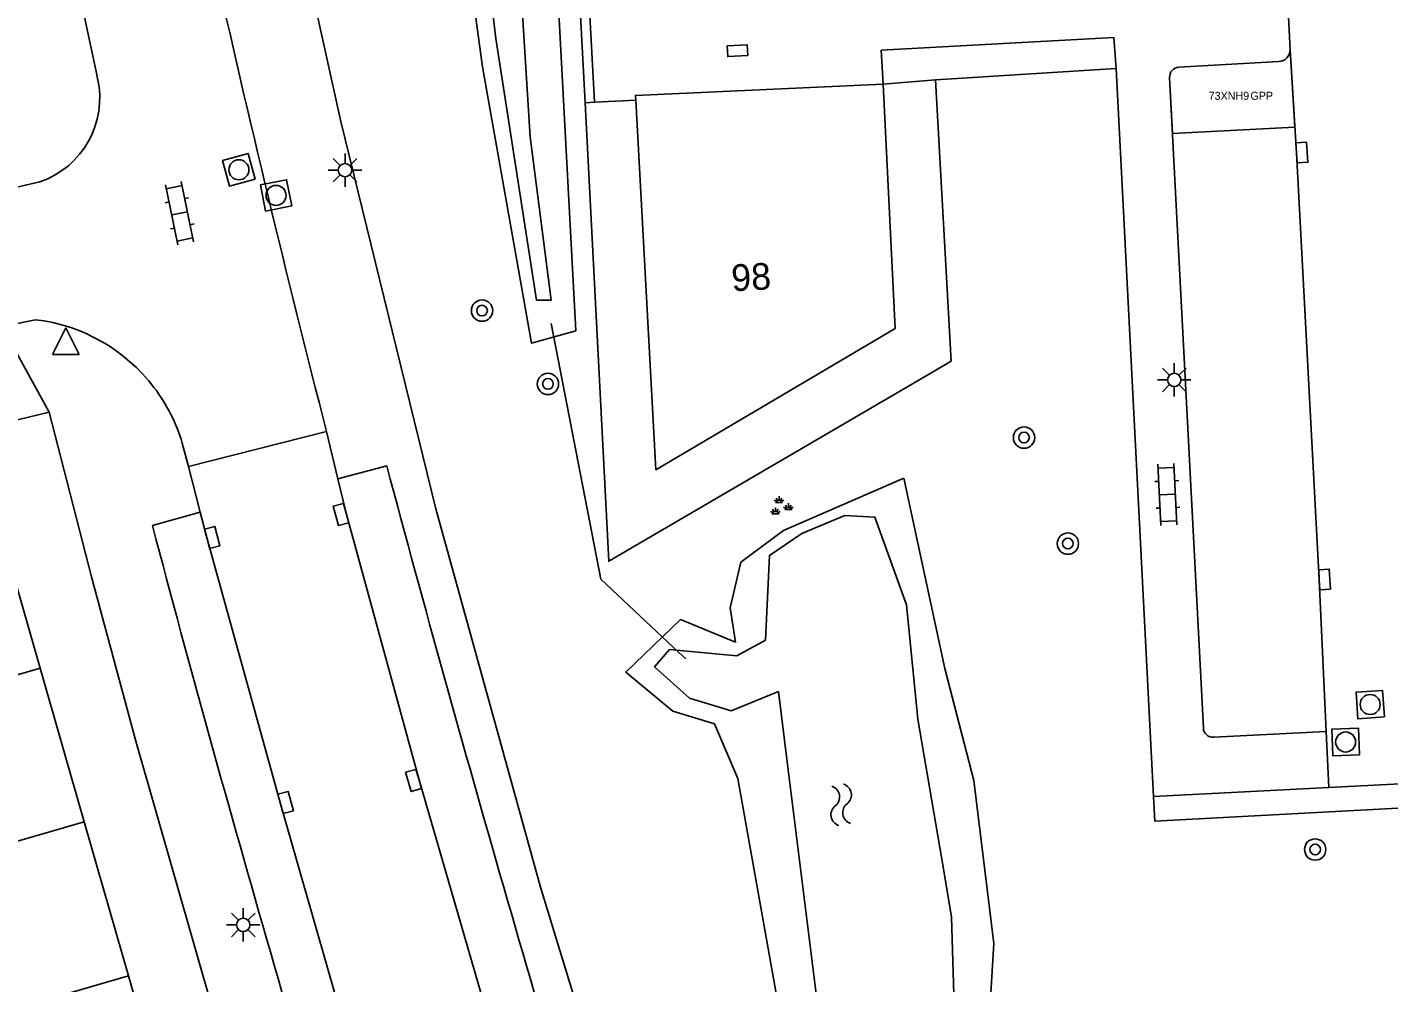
# Model space of a CAD drawing. Extents: x 125000 to 129004, y 397500 to 399008.
# Drawn here: x 127076.1 to 127127.1, y 398775.1 to 398810.9 of the extents above; entities that cross this region are included whole.
import ezdxf

# ---------------------------------------------------------------- set-up
doc = ezdxf.new("R2010")
doc.units = 0
for name, color, linetype in [('bp-anno-kenteken', 7, 'Continuous'), ('bp-grn-parkeervak', 7, 'Continuous'), ('gg-afsc-faunaraster', 7, 'Continuous'), ('gg-afsc-hekwerk', 7, 'Continuous'), ('gg-anno-huisnummerreeks BGT', 7, 'Continuous'), ('gg-bbg-hoofdgebouw', 7, 'Continuous'), ('gg-bbg-tussenscheiding', 7, 'Continuous'), ('gg-knt-verharding', 7, 'Continuous'), ('gg-knt-verharding nz', 7, 'Continuous'), ('gg-kntw-bovenkant insteek waterloop', 7, 'Continuous'), ('gg-kntw-waterlijn', 7, 'Continuous'), ('gg-kwrk-duiker nz buis', 7, 'Continuous'), ('gt-grn-weggrens', 7, 'Continuous'), ('gt-symb-boom', 7, 'Continuous'), ('gt-symb-groenvak', 7, 'Continuous'), ('gt-symb-klinker verharding', 7, 'Continuous'), ('gt-symb-kolk', 7, 'Continuous'), ('gt-symb-kolk center center', 7, 'Continuous'), ('gt-symb-lichtmast', 7, 'Continuous'), ('gt-symb-rioolschacht', 7, 'Continuous'), ('gt-symb-waterafsluiter', 7, 'Continuous'), ('gt-symb-watersymbool', 7, 'Continuous'), ('kenmerkpunt gehandicapten parkeerplaats', 7, 'Continuous')]:
    doc.layers.add(name, color=color, linetype=linetype)

# ---------------------------------------------------------------- blocks, each defined once
blk = doc.blocks.new('gt0-KOLKCC')
at = {"layer": 'gt-symb-kolk center center'}
blk.add_lwpolyline([(-0.375, 0.2), (0.375, 0.2), (0.375, -0.2), (-0.375, -0.2)], close=True, dxfattribs=at)
blk = doc.blocks.new('gt0-KOLK')
at = {"layer": 'gt-symb-kolk'}
blk.add_lwpolyline([(0, 0), (0.375, 0), (0.375, 0.4), (-0.375, 0.4), (-0.375, 0), (0, 0)], dxfattribs=at)
blk = doc.blocks.new('gt0-RS')
at = {"layer": 'gt-symb-rioolschacht'}
blk.add_lwpolyline([(-0.5, -0.5), (0.5, -0.5), (0.5, 0.5), (-0.5, 0.5)], close=True, dxfattribs=at)
blk.add_circle((0, 0), 0.375, dxfattribs=at)
blk = doc.blocks.new('gt0-GRVAK')
at = {"layer": 'gt-symb-groenvak'}
for p, q in [((-0.11, 0.189), (-0.228, 0.24)), ((-0.182, 0.153), (0.088, 0.153)), ((-0.091, 0.211), (-0.156, 0.322)), ((-0.047, 0.214), (-0.047, 0.393)), ((-0.004, 0.211), (0.061, 0.322)), ((0.015, 0.189), (0.133, 0.24)), ((0.262, -0.052), (0.197, 0.059)), ((0.305, -0.049), (0.305, 0.13)), ((0.349, -0.052), (0.414, 0.059)), ((-0.245, -0.228), (-0.363, -0.177)), ((-0.318, -0.264), (-0.047, -0.264)), ((-0.226, -0.206), (-0.291, -0.095)), ((-0.183, -0.203), (-0.183, -0.024)), ((-0.139, -0.206), (-0.074, -0.095)), ((-0.12, -0.228), (-0.002, -0.177)), ((0.243, -0.074), (0.125, -0.023)), ((0.17, -0.11), (0.441, -0.11)), ((0.368, -0.074), (0.486, -0.023))]:
    blk.add_line(p, q, dxfattribs=at)
blk = doc.blocks.new('gt0-BOOM')
at = {"layer": 'gt-symb-boom'}
for radius in [0.4, 0.2]:
    blk.add_circle((0, 0), radius, dxfattribs=at)
blk = doc.blocks.new('gt0-KL1')
at = {"layer": 'gt-symb-klinker verharding'}
for p, q in [((-1.15, 0.3), (1.15, 0.3)), ((-1, -0.3), (-1, 0.3)), ((-0.5, 0.3), (-0.5, 0.45)), ((0, -0.3), (0, 0.3)), ((0.5, 0.3), (0.5, 0.45)), ((1, -0.3), (1, 0.3)), ((-1.15, -0.3), (1.15, -0.3)), ((-0.5, -0.45), (-0.5, -0.3)), ((0.5, -0.45), (0.5, -0.3))]:
    blk.add_line(p, q, dxfattribs=at)
blk = doc.blocks.new('gt0-LMAST')
at = {"layer": 'gt-symb-lichtmast'}
for p, q in [((-0.005, 0.246), (-0.005, 0.621)), ((-0.182, 0.173), (-0.447, 0.438)), ((0.172, 0.173), (0.437, 0.438)), ((-0.255, -0.004), (-0.63, -0.004)), ((-0.182, -0.181), (-0.447, -0.446)), ((-0.005, -0.254), (-0.005, -0.629)), ((0.437, -0.446), (0.172, -0.181)), ((0.245, -0.004), (0.62, -0.004))]:
    blk.add_line(p, q, dxfattribs=at)
blk.add_circle((-0.005, -0.004), 0.25, dxfattribs=at)
blk = doc.blocks.new('gt0-WA')
at = {"layer": 'gt-symb-watersymbool'}
for centre, start, end in [((-0.323, 0.022), 28.0725, 151.9275), ((0.427, 0.422), 208.0725, 331.9275), ((-0.323, -0.428), 28.0725, 151.9275), ((0.427, -0.028), 208.0725, 331.9275)]:
    blk.add_arc(centre, 0.425, start, end, dxfattribs=at)
blk = doc.blocks.new('gt0-WAFSL')
at = {"layer": 'gt-symb-waterafsluiter'}
for p, q in [((-0.5, -0.333), (0, 0.667)), ((0, 0.667), (0.5, -0.333)), ((0.5, -0.333), (-0.5, -0.333))]:
    blk.add_line(p, q, dxfattribs=at)

msp = doc.modelspace()

# ---------------------------------------------------------------- linework, layer by layer
at = {"layer": 'bp-grn-parkeervak'}
msp.add_line((127119.236, 398809.444), (127122.982, 398809.651), dxfattribs=at)
msp.add_lwpolyline([(127123.411, 398810.085), (127123.589, 398807.194), (127118.998, 398806.956), (127118.889, 398809.049)], dxfattribs=at)
for centre, radius, start, end in [((127122.965, 398810.097), 0.446, 272.2038, 358.4601), ((127119.263, 398809.07), 0.375, 94.1894, 183.2132)]:
    msp.add_arc(centre, radius, start, end, dxfattribs=at)
at = {"layer": 'gg-afsc-faunaraster'}
for p, q in [((127096.55, 398816.378), (127096.976, 398808.102)), ((127110.118, 398808.966), (127116.891, 398809.388)), ((127116.891, 398809.388), (127118.285, 398782.101))]:
    msp.add_line(p, q, dxfattribs=at)
for points in [[(127079.198, 398851.296), (127081.684, 398836.814), (127084.55, 398822.205), (127087.819, 398807.407), (127091.387, 398792.891), (127095.309, 398778.703), (127100.025, 398763.267)], [(127109.399, 398797.663), (127110.697, 398798.421), (127110.118, 398808.966)], [(127096.976, 398808.102), (127097.862, 398790.925), (127109.399, 398797.663)], [(127118.285, 398782.101), (127118.332, 398781.182), (127146.835, 398782.708)]]:
    msp.add_lwpolyline(points, dxfattribs=at)
at = {"layer": 'gg-afsc-hekwerk'}
for p, q in [((127108.154, 398808.805), (127110.118, 398808.966)), ((127097.326, 398808.121), (127096.976, 398808.102)), ((127097.326, 398808.121), (127098.874, 398808.204))]:
    msp.add_line(p, q, dxfattribs=at)
at = {"layer": 'gg-bbg-hoofdgebouw'}
for p, q in [((127078.203, 398781.155), (127076.55, 398786.912)), ((127079.862, 398775.379), (127078.203, 398781.155)), ((127081.519, 398769.612), (127079.862, 398775.379))]:
    msp.add_line(p, q, dxfattribs=at)
for points in [[(127098.874, 398808.204), (127098.865, 398808.379), (127108.154, 398808.805)], [(127098.874, 398808.204), (127099.63, 398794.351), (127108.601, 398799.645), (127108.154, 398808.805)], [(127076.55, 398786.912), (127074.755, 398793.16), (127070.068, 398791.807), (127069.217, 398794.681)]]:
    msp.add_lwpolyline(points, dxfattribs=at)
at = {"layer": 'gg-bbg-tussenscheiding'}
for p, q in [((127076.55, 398786.912), (127067.635, 398784.351)), ((127078.203, 398781.155), (127069.289, 398778.595)), ((127079.862, 398775.379), (127070.947, 398772.819))]:
    msp.add_line(p, q, dxfattribs=at)
at = {"layer": 'gg-knt-verharding'}
for p, q in [((127096.886, 398816.395), (127097.326, 398808.121)), ((127123.411, 398810.085), (127123.284, 398812.453)), ((127108.154, 398808.805), (127108.073, 398810.071)), ((127119.236, 398809.444), (127122.982, 398809.651)), ((127118.889, 398809.049), (127120.155, 398784.671)), ((127069.217, 398794.681), (127076.888, 398796.504)), ((127082.113, 398794.479), (127087.287, 398795.781)), ((127087.287, 398795.781), (127087.71, 398794.015)), ((127082.553, 398792.765), (127082.113, 398794.479)), ((127087.71, 398794.015), (127089.545, 398794.497)), ((127080.757, 398792.26), (127082.553, 398792.765)), ((127120.552, 398784.324), (127124.757, 398784.545)), ((127124.853, 398782.437), (127130.775, 398782.741)), ((127118.285, 398782.101), (127124.853, 398782.437))]:
    msp.add_line(p, q, dxfattribs=at)
for points in [[(127108.073, 398810.071), (127116.8, 398810.547), (127116.891, 398809.388)], [(127076.888, 398796.504), (127078.477, 398790.333), (127080.132, 398784.179), (127083.081, 398773.888), (127085.354, 398766.198), (127088.592, 398755.841)]]:
    msp.add_lwpolyline(points, dxfattribs=at)
for centre, radius, start, end in [((127122.965, 398810.097), 0.446, 272.2038, 358.4601), ((127119.263, 398809.07), 0.375, 94.1894, 183.2132), ((127871.175, 399002.994), 808.96, 194.935693, 197.257181), ((127805.548, 398984.397), 749.826, 194.847227, 197.381086), ((127120.518, 398784.685), 0.363, 182.2586, 275.4309)]:
    msp.add_arc(centre, radius, start, end, dxfattribs=at)
at = {"layer": 'gg-knt-verharding nz'}
for p, q in [((127078.008, 398812.306), (127078.647, 398809.272)), ((127078.647, 398809.272), (127078.701, 398809.017)), ((127076.539, 398805.142), (127073.949, 398804.533)), ((127075.132, 398799.723), (127076.377, 398799.974)), ((127081.879, 398795.351), (127082.113, 398794.479)), ((127124.757, 398784.545), (127124.853, 398782.437))]:
    msp.add_line(p, q, dxfattribs=at)
for points in [[(127123.411, 398810.085), (127123.649, 398806.226), (127124.497, 398790.231), (127124.757, 398784.545)], [(127096.752, 398762.421), (127093.584, 398772.98), (127090.74, 398782.763), (127088.019, 398792.725), (127087.71, 398794.015)], [(127082.553, 398792.765), (127082.807, 398791.765), (127085.556, 398781.828), (127088.594, 398771.236), (127091.854, 398760.954)]]:
    msp.add_lwpolyline(points, dxfattribs=at)
for centre, radius, start, end in [((127654.15, 398941.326), 585.25, 192.620506, 194.399898), ((127075.465, 398808.282), 3.319, 288.8848, 12.7978), ((127075.608, 398793.473), 6.547, 37.2798, 83.2526), ((127075.596, 398793.467), 6.56, 16.6882, 37.2516)]:
    msp.add_arc(centre, radius, start, end, dxfattribs=at)
at = {"layer": 'gg-kntw-bovenkant insteek waterloop'}
for points in [[(127096.629, 398799.556), (127094.97, 398799.09), (127093.127, 398809.447), (127091.164, 398823.938), (127090.074, 398826.333), (127086.412, 398848.222), (127086.113, 398850.618), (127087.004, 398853.375), (127088.537, 398855.029), (127090.287, 398855.724), (127091.856, 398855.849), (127093.3, 398854.859), (127093.774, 398853.03), (127096.629, 398799.556)], [(127108.927, 398794.034), (127110.462, 398786.899), (127111.552, 398782.699), (127112.3, 398776.591), (127111.996, 398771.625), (127110.658, 398768.773), (127108.006, 398768.134), (127105.924, 398769.276), (127104.646, 398771.925), (127102.708, 398782.786), (127101.825, 398784.828), (127100.272, 398785.298), (127098.503, 398786.766), (127100.552, 398788.737), (127102.611, 398787.892), (127102.42, 398789.177), (127102.816, 398790.885), (127104.416, 398792.074), (127108.927, 398794.034)]]:
    msp.add_lwpolyline(points, dxfattribs=at)
at = {"layer": 'gg-kntw-waterlijn'}
for points in [[(127090.575, 398830.423), (127087.823, 398849.371), (127087.631, 398850.823), (127088.05, 398852.17), (127089.274, 398853.027), (127090.83, 398853.219), (127091.756, 398852.45), (127092.228, 398849.598), (127093.464, 398829.96), (127094.919, 398806.83), (127095.702, 398800.706), (127095.16, 398800.706), (127093.627, 398810.519), (127092.34, 398821.255), (127091.457, 398829.428), (127090.575, 398830.423)], [(127100.144, 398787.61), (127102.669, 398787.383), (127103.735, 398787.966), (127103.889, 398791.142), (127105.099, 398791.966), (127106.71, 398792.635), (127107.843, 398792.578), (127109.032, 398789.29), (127109.451, 398785.004), (127110.422, 398779.319), (127110.718, 398777.582), (127110.89, 398771.815), (127110.313, 398770.119), (127109.186, 398769.814), (127106.649, 398770.654), (127105.95, 398772.213), (127104.541, 398783.508), (127104.225, 398786.036), (127102.453, 398785.316), (127100.894, 398785.786), (127099.586, 398786.965), (127100.144, 398787.61)]]:
    msp.add_lwpolyline(points, dxfattribs=at)
at = {"layer": 'gg-kwrk-duiker nz buis'}
msp.add_lwpolyline([(127095.701, 398799.835), (127097.571, 398790.254), (127100.495, 398787.506), (127100.75, 398787.266)], dxfattribs=at)
at = {"layer": 'gt-grn-weggrens'}
msp.add_line((127075.132, 398799.723), (127076.888, 398796.504), dxfattribs=at)

# ---------------------------------------------------------------- block references
at = {"layer": 'gt-symb-boom'}
for p in [(127093.115, 398800.316), (127095.586, 398797.568), (127113.433, 398795.558), (127115.075, 398791.585), (127124.346, 398780.119)]:
    msp.add_blockref('gt0-BOOM', p, dxfattribs=at)
at = {"layer": 'gt-symb-groenvak'}
msp.add_blockref('gt0-GRVAK', (127104.294, 398792.966), dxfattribs=at)
at = {"layer": 'gt-symb-klinker verharding'}
for p, rotation in [((127081.776, 398803.961), 101.65840162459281), ((127118.806, 398793.427), -87.36361809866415)]:
    msp.add_blockref('gt0-KL1', p, dxfattribs=dict(at, rotation=rotation))
at = {"layer": 'gt-symb-kolk'}
for p, rotation in [((127123.649, 398806.226), -86.4714838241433), ((127088.019, 398792.725), 105.24507033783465), ((127082.807, 398791.765), -75.75525752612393), ((127124.497, 398790.231), -86.96430877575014), ((127090.74, 398782.763), 106.20518537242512), ((127085.556, 398781.828), -74.51881407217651)]:
    msp.add_blockref('gt0-KOLK', p, dxfattribs=dict(at, rotation=rotation))
at = {"layer": 'gt-symb-kolk center center', "rotation": 2.9143893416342}
msp.add_blockref('gt0-KOLKCC', (127102.692, 398810.056), dxfattribs=at)
at = {"layer": 'gt-symb-lichtmast'}
for p in [(127087.983, 398805.583), (127119.069, 398797.721), (127084.168, 398777.297)]:
    msp.add_blockref('gt0-LMAST', p, dxfattribs=at)
at = {"layer": 'gt-symb-rioolschacht'}
for p, rotation in [((127084.001, 398805.593), 105.31545119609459), ((127085.394, 398804.633), 101.13011108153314), ((127126.408, 398785.553), 93.64177094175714), ((127125.488, 398784.148), 92.45414685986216)]:
    msp.add_blockref('gt0-RS', p, dxfattribs=dict(at, rotation=rotation))
at = {"layer": 'gt-symb-waterafsluiter'}
msp.add_blockref('gt0-WAFSL', (127077.518, 398799.003), dxfattribs=at)
at = {"layer": 'gt-symb-watersymbool', "rotation": -79.85920685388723}
msp.add_blockref('gt0-WA', (127106.571, 398781.845), dxfattribs=at)

# ---------------------------------------------------------------- texts
at = {"layer": 'bp-anno-kenteken'}
msp.add_text('73XNH9', height=0.3, dxfattribs=at).set_placement((127120.354, 398808.216))
at = {"layer": 'gg-anno-huisnummerreeks BGT'}
msp.add_text('98', height=1, rotation=3, dxfattribs=at).set_placement((127102.485, 398801.038))
at = {"layer": 'kenmerkpunt gehandicapten parkeerplaats'}
msp.add_text('GPP', height=0.3, dxfattribs=at).set_placement((127121.92, 398808.216))

doc.saveas('drawing.dxf')
